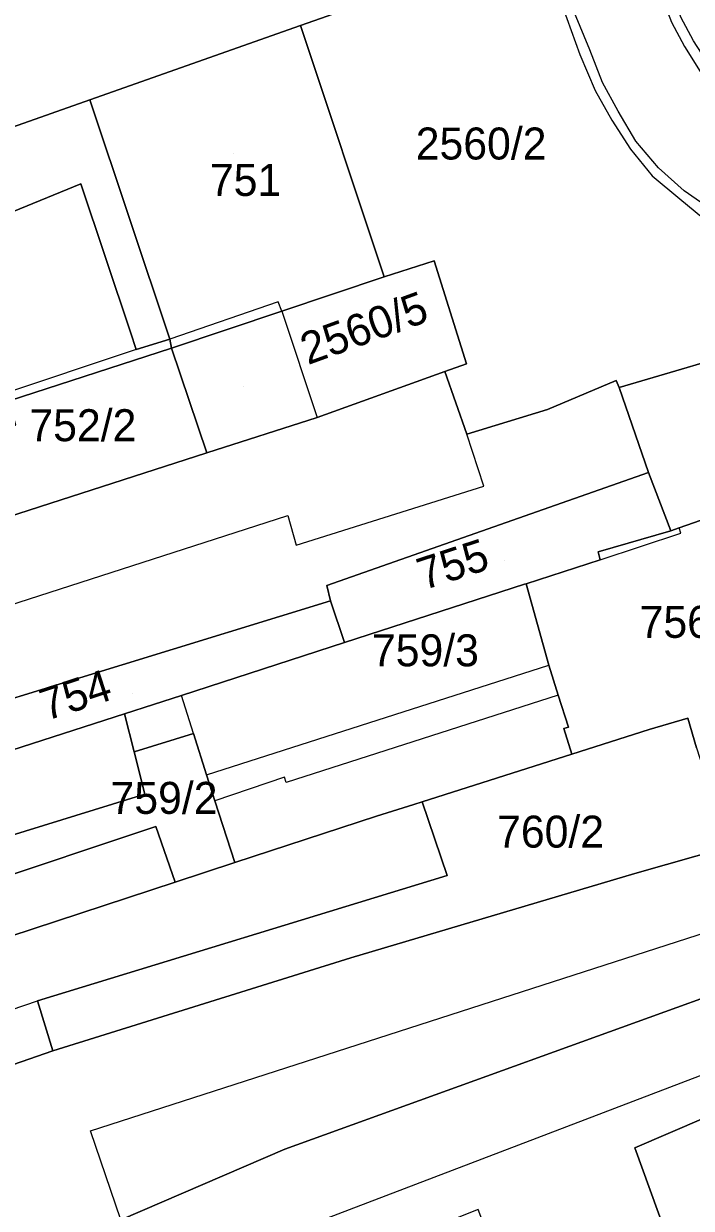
# Model space of a CAD drawing. Extents: x -263423 to -261326, y -1240067 to -1237864.
# Drawn here: x -262883.9 to -262842.1, y -1239094.9 to -1239020.8 of the extents above; entities that cross this region are included whole.
import ezdxf

# ---------------------------------------------------------------- set-up
doc = ezdxf.new("R2010")
doc.units = 0
for name, color, linetype in [('body_kn', 7, 'Continuous'), ('kladpar_druhypozemkov', 7, 'Continuous'), ('kladpar_hranice', 7, 'Continuous'), ('kladpar_parcelnecisla', 7, 'Continuous'), ('kladpar_plochy', 7, 'Continuous'), ('zappar_hrandruhpozemk', 7, 'Continuous')]:
    doc.layers.add(name, color=color, linetype=linetype)

msp = doc.modelspace()

# ---------------------------------------------------------------- linework, layer by layer
at = {"layer": 'body_kn'}
for p, q in [((-262866.58, -1239020.94), (-262866.58, -1239020.94)), ((-262866.58, -1239020.94), (-262866.58, -1239020.94)), ((-262842.57, -1239022.27), (-262842.57, -1239022.27)), ((-262849.12, -1239022.76), (-262849.12, -1239022.76)), ((-262848.48, -1239022.46), (-262848.48, -1239022.46)), ((-262847.7, -1239024.51), (-262847.7, -1239024.51)), ((-262848.16, -1239025.01), (-262848.16, -1239025.01)), ((-262879.77, -1239025.59), (-262879.77, -1239025.59)), ((-262879.77, -1239025.59), (-262879.77, -1239025.59)), ((-262847.12, -1239026.87), (-262847.12, -1239026.87)), ((-262846.72, -1239026.31), (-262846.72, -1239026.31)), ((-262845.62, -1239028.18), (-262845.62, -1239028.18)), ((-262845.95, -1239028.68), (-262845.95, -1239028.68)), ((-262844.59, -1239030.36), (-262844.59, -1239030.36)), ((-262844.2, -1239029.86), (-262844.2, -1239029.86)), ((-262880.33, -1239030.85), (-262880.33, -1239030.85)), ((-262880.33, -1239030.85), (-262880.33, -1239030.85)), ((-262842.58, -1239031.29), (-262842.58, -1239031.29)), ((-262842.85, -1239031.8), (-262842.85, -1239031.8)), ((-262858.22, -1239035.66), (-262858.22, -1239035.66)), ((-262861.36, -1239036.67), (-262861.36, -1239036.67)), ((-262861.36, -1239036.67), (-262861.36, -1239036.67)), ((-262867.99, -1239038.24), (-262867.99, -1239038.24)), ((-262867.75, -1239038.82), (-262867.75, -1239038.82)), ((-262867.75, -1239038.82), (-262867.75, -1239038.82)), ((-262877.23, -1239040.13), (-262877.23, -1239040.13)), ((-262874.77, -1239040.57), (-262874.77, -1239040.57)), ((-262876.88, -1239041.22), (-262876.88, -1239041.22)), ((-262876.88, -1239041.22), (-262876.88, -1239041.22)), ((-262874.65, -1239041.14), (-262874.65, -1239041.14)), ((-262874.65, -1239041.14), (-262874.65, -1239041.14)), ((-262856.21, -1239042.12), (-262856.21, -1239042.12)), ((-262857.55, -1239042.6), (-262857.55, -1239042.6)), ((-262846.84, -1239043.15), (-262846.84, -1239043.15)), ((-262846.66, -1239043.6), (-262846.66, -1239043.6)), ((-262851.13, -1239044.96), (-262851.13, -1239044.96)), ((-262865.55, -1239045.47), (-262865.55, -1239045.47)), ((-262856.18, -1239046.5), (-262856.18, -1239046.5)), ((-262872.45, -1239047.67), (-262872.45, -1239047.67)), ((-262872.45, -1239047.67), (-262872.45, -1239047.67)), ((-262844.81, -1239048.91), (-262844.81, -1239048.91)), ((-262844.81, -1239048.91), (-262844.81, -1239048.91)), ((-262855.11, -1239049.77), (-262855.11, -1239049.77)), ((-262867.39, -1239051.6), (-262867.39, -1239051.6)), ((-262843.43, -1239052.56), (-262843.43, -1239052.56)), ((-262842.89, -1239052.37), (-262842.89, -1239052.37)), ((-262842.89, -1239052.37), (-262842.89, -1239052.37)), ((-262842.79, -1239052.7), (-262842.79, -1239052.7)), ((-262866.86, -1239053.45), (-262866.86, -1239053.45)), ((-262847.96, -1239053.86), (-262847.96, -1239053.86)), ((-262847.85, -1239054.37), (-262847.85, -1239054.37)), ((-262864.95, -1239055.97), (-262864.95, -1239055.97)), ((-262852.58, -1239055.9), (-262852.58, -1239055.9)), ((-262852.48, -1239055.87), (-262852.48, -1239055.87)), ((-262864.72, -1239056.93), (-262864.72, -1239056.93)), ((-262864.72, -1239056.93), (-262864.72, -1239056.93)), ((-262863.83, -1239059.55), (-262863.83, -1239059.55)), ((-262851.06, -1239060.96), (-262851.06, -1239060.96)), ((-262874.04, -1239062.86), (-262874.04, -1239062.86)), ((-262850.47, -1239062.83), (-262850.47, -1239062.83)), ((-262875.78, -1239063.42), (-262875.78, -1239063.42)), ((-262877.59, -1239064), (-262877.59, -1239064)), ((-262842.35, -1239064.28), (-262842.35, -1239064.28)), ((-262873.28, -1239065.24), (-262873.28, -1239065.24)), ((-262850.11, -1239064.92), (-262850.11, -1239064.92)), ((-262849.82, -1239064.84), (-262849.82, -1239064.84)), ((-262844.78, -1239064.99), (-262844.78, -1239064.99)), ((-262844.78, -1239064.99), (-262844.78, -1239064.99)), ((-262876.99, -1239066.39), (-262876.99, -1239066.39)), ((-262849.61, -1239066.53), (-262849.61, -1239066.53)), ((-262872.46, -1239067.82), (-262872.46, -1239067.82)), ((-262867.59, -1239067.97), (-262867.59, -1239067.97)), ((-262867.48, -1239068.3), (-262867.48, -1239068.3)), ((-262876.32, -1239069.02), (-262876.32, -1239069.02)), ((-262871.94, -1239069.44), (-262871.94, -1239069.44)), ((-262859.49, -1239069.67), (-262859.49, -1239069.67)), ((-262858.97, -1239069.51), (-262858.97, -1239069.51)), ((-262861.84, -1239070.4), (-262861.84, -1239070.4)), ((-262875.64, -1239071.05), (-262875.64, -1239071.05)), ((-262870.69, -1239073.31), (-262870.69, -1239073.31)), ((-262857.42, -1239074.12), (-262857.42, -1239074.12)), ((-262845.68, -1239073.99), (-262845.68, -1239073.99)), ((-262874.44, -1239074.54), (-262874.44, -1239074.54)), ((-262863.43, -1239079.26), (-262863.43, -1239079.26)), ((-262883.04, -1239081.95), (-262883.04, -1239081.95)), ((-262882.09, -1239085.08), (-262882.09, -1239085.08)), ((-262882.09, -1239085.08), (-262882.09, -1239085.08)), ((-262879.73, -1239090.09), (-262879.73, -1239090.09)), ((-262867.57, -1239091.24), (-262867.57, -1239091.24)), ((-262845.67, -1239091.15), (-262845.67, -1239091.15))]:
    msp.add_line(p, q, dxfattribs=at)
at = {"layer": 'kladpar_druhypozemkov'}
for p, q in [((-262853.58, -1239027.93), (-262853.58, -1239027.93)), ((-262870.75, -1239028.96), (-262870.75, -1239028.96)), ((-262862.27, -1239038.73), (-262862.27, -1239038.73)), ((-262870.13, -1239043.54), (-262870.13, -1239043.54)), ((-262879.33, -1239045.21), (-262879.33, -1239045.21)), ((-262853.85, -1239054.44), (-262853.85, -1239054.44)), ((-262858.03, -1239059.13), (-262858.03, -1239059.13)), ((-262877.12, -1239062.76), (-262877.12, -1239062.76)), ((-262874.67, -1239068.42), (-262874.67, -1239068.42)), ((-262850.67, -1239070.49), (-262850.67, -1239070.49))]:
    msp.add_line(p, q, dxfattribs=at)
at = {"layer": 'kladpar_hranice'}
for points in [[(-262890.23, -1238999.92), (-262860.28, -1238989.24), (-262860.11, -1238990.01), (-262858.07, -1238988.96), (-262845.05, -1238984.64), (-262832.42, -1239001.63), (-262832.58, -1239001.75), (-262828.77, -1239007.63), (-262830.65, -1239008.29), (-262851.89, -1239015.77), (-262866.58, -1239020.94), (-262879.77, -1239025.59), (-262903.62, -1239034.03), (-262904.2, -1239034.27), (-262921.21, -1239040.26), (-262930.47, -1239014.27), (-262890.23, -1238999.92)], [(-262830.65, -1239008.29), (-262828.77, -1239007.63), (-262824.27, -1239013.79), (-262822.13, -1239019.1), (-262817.72, -1239030.03), (-262816.55, -1239032.94), (-262837.35, -1239041.38), (-262837.59, -1239040.93), (-262846.66, -1239043.6), (-262846.84, -1239043.15), (-262851.13, -1239044.96), (-262856.18, -1239046.5), (-262857.55, -1239042.6), (-262856.21, -1239042.12), (-262858.22, -1239035.66), (-262861.36, -1239036.67), (-262866.58, -1239020.94), (-262851.89, -1239015.77), (-262830.65, -1239008.29)], [(-262866.58, -1239020.94), (-262861.36, -1239036.67), (-262867.75, -1239038.82), (-262874.65, -1239041.14), (-262874.77, -1239040.57), (-262879.77, -1239025.59), (-262866.58, -1239020.94)], [(-262879.77, -1239025.59), (-262874.77, -1239040.57), (-262876.88, -1239041.22), (-262877.23, -1239040.13), (-262880.33, -1239030.85), (-262899.79, -1239038.82), (-262901.84, -1239039.66), (-262902.36, -1239039.91), (-262902.65, -1239039.01), (-262904.2, -1239034.27), (-262903.62, -1239034.03), (-262879.77, -1239025.59)], [(-262880.33, -1239030.85), (-262877.23, -1239040.13), (-262876.88, -1239041.22), (-262874.77, -1239040.57), (-262874.65, -1239041.14), (-262884.81, -1239044.42), (-262899.26, -1239049.12), (-262902, -1239041.12), (-262902.36, -1239039.91), (-262901.84, -1239039.66), (-262899.79, -1239038.82), (-262880.33, -1239030.85)], [(-262816.55, -1239032.94), (-262812.71, -1239042.49), (-262837.6, -1239051.59), (-262837.93, -1239050.65), (-262838.83, -1239050.95), (-262842.89, -1239052.37), (-262843.43, -1239052.56), (-262844.81, -1239048.91), (-262846.66, -1239043.6), (-262837.59, -1239040.93), (-262837.35, -1239041.38), (-262816.55, -1239032.94)], [(-262861.36, -1239036.67), (-262858.22, -1239035.66), (-262856.21, -1239042.12), (-262857.55, -1239042.6), (-262865.55, -1239045.47), (-262872.45, -1239047.67), (-262874.65, -1239041.14), (-262867.75, -1239038.82), (-262861.36, -1239036.67)], [(-262874.65, -1239041.14), (-262872.45, -1239047.67), (-262898.65, -1239056.13), (-262899.42, -1239053.69), (-262899.48, -1239053.44), (-262884.66, -1239048.81), (-262885.43, -1239046.31), (-262884.4, -1239045.95), (-262884.81, -1239044.42), (-262874.65, -1239041.14)], [(-262872.45, -1239047.67), (-262865.55, -1239045.47), (-262857.55, -1239042.6), (-262856.18, -1239046.5), (-262851.13, -1239044.96), (-262846.84, -1239043.15), (-262846.66, -1239043.6), (-262844.81, -1239048.91), (-262864.95, -1239055.97), (-262864.72, -1239056.93), (-262890.79, -1239064.94), (-262889.84, -1239067.95), (-262891.11, -1239068.36), (-262911.69, -1239074.97), (-262914.03, -1239068.75), (-262914.87, -1239066.45), (-262916.48, -1239062.03), (-262898.65, -1239056.13), (-262872.45, -1239047.67)], [(-262844.81, -1239048.91), (-262843.43, -1239052.56), (-262847.96, -1239053.86), (-262847.85, -1239054.37), (-262852.48, -1239055.87), (-262852.58, -1239055.9), (-262863.83, -1239059.55), (-262864.72, -1239056.93), (-262864.95, -1239055.97), (-262844.81, -1239048.91)], [(-262841.82, -1239066.13), (-262842.35, -1239064.28), (-262844.78, -1239064.99), (-262849.61, -1239066.53), (-262850.11, -1239064.92), (-262849.82, -1239064.84), (-262850.47, -1239062.83), (-262851.06, -1239060.96), (-262852.48, -1239055.87), (-262847.85, -1239054.37), (-262847.96, -1239053.86), (-262843.43, -1239052.56), (-262842.89, -1239052.37), (-262838.83, -1239050.95)], [(-262849.61, -1239066.53), (-262858.97, -1239069.51), (-262859.49, -1239069.67), (-262861.84, -1239070.4), (-262870.69, -1239073.31), (-262871.94, -1239069.44), (-262872.46, -1239067.82), (-262873.28, -1239065.24), (-262876.99, -1239066.39), (-262877.59, -1239064), (-262875.78, -1239063.42), (-262874.04, -1239062.86), (-262863.83, -1239059.55), (-262852.58, -1239055.9), (-262852.48, -1239055.87), (-262851.06, -1239060.96), (-262850.47, -1239062.83), (-262849.82, -1239064.84), (-262850.11, -1239064.92), (-262849.61, -1239066.53)], [(-262864.72, -1239056.93), (-262863.83, -1239059.55), (-262874.04, -1239062.86), (-262875.78, -1239063.42), (-262877.59, -1239064), (-262889.84, -1239067.95), (-262890.79, -1239064.94), (-262864.72, -1239056.93)], [(-262882.09, -1239085.08), (-262863.43, -1239079.26), (-262845.68, -1239073.99), (-262839.87, -1239072.34), (-262840.28, -1239070.93), (-262817.72, -1239063.42), (-262815.92, -1239068.28), (-262804.92, -1239064.46), (-262804.22, -1239064.15), (-262802.54, -1239068.64), (-262803.43, -1239068.94), (-262812.96, -1239072.03), (-262826.95, -1239076.56), (-262867.57, -1239091.24), (-262877.82, -1239095.66), (-262902.5, -1239104.08), (-262905.88, -1239093.33), (-262882.09, -1239085.08)], [(-262908.13, -1239086.36), (-262909.38, -1239082.33), (-262910.21, -1239079.7), (-262911.69, -1239074.97), (-262891.11, -1239068.36), (-262889.84, -1239067.95), (-262877.59, -1239064), (-262876.99, -1239066.39), (-262876.32, -1239069.02), (-262893.34, -1239074.29), (-262892.69, -1239076.65), (-262886.9, -1239074.81), (-262875.64, -1239071.05), (-262874.44, -1239074.54), (-262886.32, -1239078.44), (-262908.13, -1239086.36)], [(-262844.78, -1239064.99), (-262842.35, -1239064.28), (-262841.82, -1239066.13), (-262840.28, -1239070.93), (-262839.87, -1239072.34), (-262845.68, -1239073.99), (-262863.43, -1239079.26), (-262882.09, -1239085.08), (-262883.04, -1239081.95), (-262857.42, -1239074.12), (-262858.97, -1239069.51), (-262849.61, -1239066.53), (-262844.78, -1239064.99)], [(-262873.28, -1239065.24), (-262872.46, -1239067.82), (-262871.94, -1239069.44), (-262870.69, -1239073.31), (-262874.44, -1239074.54), (-262875.64, -1239071.05), (-262886.9, -1239074.81), (-262892.69, -1239076.65), (-262893.34, -1239074.29), (-262876.32, -1239069.02), (-262876.99, -1239066.39), (-262873.28, -1239065.24)], [(-262842.8, -1239099.09), (-262845.67, -1239091.15), (-262830.49, -1239084.62), (-262824.67, -1239082.26), (-262826.95, -1239076.56), (-262812.96, -1239072.03), (-262803.43, -1239068.94), (-262802.54, -1239068.64), (-262797.61, -1239083.87), (-262796.48, -1239087.39), (-262791.9, -1239101.53)], [(-262886.32, -1239078.44), (-262874.44, -1239074.54), (-262870.69, -1239073.31), (-262861.84, -1239070.4), (-262859.49, -1239069.67), (-262858.97, -1239069.51), (-262857.42, -1239074.12), (-262883.04, -1239081.95), (-262882.09, -1239085.08), (-262905.88, -1239093.33), (-262906.77, -1239090.52), (-262908.13, -1239086.36), (-262886.32, -1239078.44)], [(-262877.82, -1239095.66), (-262867.57, -1239091.24), (-262826.95, -1239076.56), (-262824.67, -1239082.26), (-262830.49, -1239084.62), (-262845.67, -1239091.15), (-262842.8, -1239099.09), (-262852.59, -1239102.56), (-262855.47, -1239095), (-262865.58, -1239099.04), (-262877.68, -1239103.86), (-262880.24, -1239104.88), (-262880.42, -1239104.5), (-262889.63, -1239107.67), (-262900.31, -1239111.44), (-262900.66, -1239110.16), (-262902.5, -1239104.08), (-262877.82, -1239095.66)]]:
    msp.add_lwpolyline(points, dxfattribs=at)
at = {"layer": 'kladpar_plochy'}
for points in [[(-262890.23, -1238999.92), (-262860.28, -1238989.24), (-262860.11, -1238990.01), (-262858.07, -1238988.96), (-262845.05, -1238984.64), (-262832.42, -1239001.63), (-262832.58, -1239001.75), (-262828.77, -1239007.63), (-262830.65, -1239008.29), (-262851.89, -1239015.77), (-262866.58, -1239020.94), (-262879.77, -1239025.59), (-262903.62, -1239034.03), (-262904.2, -1239034.27), (-262921.21, -1239040.26), (-262930.47, -1239014.27)], [(-262830.65, -1239008.29), (-262828.77, -1239007.63), (-262824.27, -1239013.79), (-262822.13, -1239019.1), (-262817.72, -1239030.03), (-262816.55, -1239032.94), (-262837.35, -1239041.38), (-262837.59, -1239040.93), (-262846.66, -1239043.6), (-262846.84, -1239043.15), (-262851.13, -1239044.96), (-262856.18, -1239046.5), (-262857.55, -1239042.6), (-262856.21, -1239042.12), (-262858.22, -1239035.66), (-262861.36, -1239036.67), (-262866.58, -1239020.94), (-262851.89, -1239015.77)], [(-262866.58, -1239020.94), (-262861.36, -1239036.67), (-262867.75, -1239038.82), (-262874.65, -1239041.14), (-262874.77, -1239040.57), (-262879.77, -1239025.59)], [(-262879.77, -1239025.59), (-262874.77, -1239040.57), (-262876.88, -1239041.22), (-262877.23, -1239040.13), (-262880.33, -1239030.85), (-262899.79, -1239038.82), (-262901.84, -1239039.66), (-262902.36, -1239039.91), (-262902.65, -1239039.01), (-262904.2, -1239034.27), (-262903.62, -1239034.03)], [(-262880.33, -1239030.85), (-262877.23, -1239040.13), (-262876.88, -1239041.22), (-262874.77, -1239040.57), (-262874.65, -1239041.14), (-262884.81, -1239044.42), (-262899.26, -1239049.12), (-262902, -1239041.12), (-262902.36, -1239039.91), (-262901.84, -1239039.66), (-262899.79, -1239038.82)], [(-262816.55, -1239032.94), (-262812.71, -1239042.49), (-262837.6, -1239051.59), (-262837.93, -1239050.65), (-262838.83, -1239050.95), (-262842.89, -1239052.37), (-262843.43, -1239052.56), (-262844.81, -1239048.91), (-262846.66, -1239043.6), (-262837.59, -1239040.93), (-262837.35, -1239041.38)], [(-262861.36, -1239036.67), (-262858.22, -1239035.66), (-262856.21, -1239042.12), (-262857.55, -1239042.6), (-262865.55, -1239045.47), (-262872.45, -1239047.67), (-262874.65, -1239041.14), (-262867.75, -1239038.82)], [(-262874.65, -1239041.14), (-262872.45, -1239047.67), (-262898.65, -1239056.13), (-262899.42, -1239053.69), (-262899.48, -1239053.44), (-262884.66, -1239048.81), (-262885.43, -1239046.31), (-262884.4, -1239045.95), (-262884.81, -1239044.42)], [(-262872.45, -1239047.67), (-262865.55, -1239045.47), (-262857.55, -1239042.6), (-262856.18, -1239046.5), (-262851.13, -1239044.96), (-262846.84, -1239043.15), (-262846.66, -1239043.6), (-262844.81, -1239048.91), (-262864.95, -1239055.97), (-262864.72, -1239056.93), (-262890.79, -1239064.94), (-262889.84, -1239067.95), (-262891.11, -1239068.36), (-262911.69, -1239074.97), (-262914.03, -1239068.75), (-262914.87, -1239066.45), (-262916.48, -1239062.03), (-262898.65, -1239056.13)], [(-262844.81, -1239048.91), (-262843.43, -1239052.56), (-262847.96, -1239053.86), (-262847.85, -1239054.37), (-262852.48, -1239055.87), (-262852.58, -1239055.9), (-262863.83, -1239059.55), (-262864.72, -1239056.93), (-262864.95, -1239055.97)], [(-262849.61, -1239066.53), (-262858.97, -1239069.51), (-262859.49, -1239069.67), (-262861.84, -1239070.4), (-262870.69, -1239073.31), (-262871.94, -1239069.44), (-262872.46, -1239067.82), (-262873.28, -1239065.24), (-262876.99, -1239066.39), (-262877.59, -1239064), (-262875.78, -1239063.42), (-262874.04, -1239062.86), (-262863.83, -1239059.55), (-262852.58, -1239055.9), (-262852.48, -1239055.87), (-262851.06, -1239060.96), (-262850.47, -1239062.83), (-262849.82, -1239064.84), (-262850.11, -1239064.92)], [(-262864.72, -1239056.93), (-262863.83, -1239059.55), (-262874.04, -1239062.86), (-262875.78, -1239063.42), (-262877.59, -1239064), (-262889.84, -1239067.95), (-262890.79, -1239064.94)], [(-262882.09, -1239085.08), (-262863.43, -1239079.26), (-262845.68, -1239073.99), (-262839.87, -1239072.34), (-262840.28, -1239070.93), (-262817.72, -1239063.42), (-262815.92, -1239068.28), (-262804.92, -1239064.46), (-262804.22, -1239064.15), (-262802.54, -1239068.64), (-262803.43, -1239068.94), (-262812.96, -1239072.03), (-262826.95, -1239076.56), (-262867.57, -1239091.24), (-262877.82, -1239095.66), (-262902.5, -1239104.08), (-262905.88, -1239093.33)], [(-262908.13, -1239086.36), (-262909.38, -1239082.33), (-262910.21, -1239079.7), (-262911.69, -1239074.97), (-262891.11, -1239068.36), (-262889.84, -1239067.95), (-262877.59, -1239064), (-262876.99, -1239066.39), (-262876.32, -1239069.02), (-262893.34, -1239074.29), (-262892.69, -1239076.65), (-262886.9, -1239074.81), (-262875.64, -1239071.05), (-262874.44, -1239074.54), (-262886.32, -1239078.44)], [(-262844.78, -1239064.99), (-262842.35, -1239064.28), (-262841.82, -1239066.13), (-262840.28, -1239070.93), (-262839.87, -1239072.34), (-262845.68, -1239073.99), (-262863.43, -1239079.26), (-262882.09, -1239085.08), (-262883.04, -1239081.95), (-262857.42, -1239074.12), (-262858.97, -1239069.51), (-262849.61, -1239066.53)], [(-262873.28, -1239065.24), (-262872.46, -1239067.82), (-262871.94, -1239069.44), (-262870.69, -1239073.31), (-262874.44, -1239074.54), (-262875.64, -1239071.05), (-262886.9, -1239074.81), (-262892.69, -1239076.65), (-262893.34, -1239074.29), (-262876.32, -1239069.02), (-262876.99, -1239066.39)], [(-262886.32, -1239078.44), (-262874.44, -1239074.54), (-262870.69, -1239073.31), (-262861.84, -1239070.4), (-262859.49, -1239069.67), (-262858.97, -1239069.51), (-262857.42, -1239074.12), (-262883.04, -1239081.95), (-262882.09, -1239085.08), (-262905.88, -1239093.33), (-262906.77, -1239090.52), (-262908.13, -1239086.36)], [(-262877.82, -1239095.66), (-262867.57, -1239091.24), (-262826.95, -1239076.56), (-262824.67, -1239082.26), (-262830.49, -1239084.62), (-262845.67, -1239091.15), (-262842.8, -1239099.09), (-262852.59, -1239102.56), (-262855.47, -1239095), (-262865.58, -1239099.04), (-262877.68, -1239103.86), (-262880.24, -1239104.88), (-262880.42, -1239104.5), (-262889.63, -1239107.67), (-262900.31, -1239111.44), (-262900.66, -1239110.16), (-262902.5, -1239104.08)]]:
    msp.add_lwpolyline(points, close=True, dxfattribs=at)
for points in [[(-262841.82, -1239066.13), (-262842.35, -1239064.28), (-262844.78, -1239064.99), (-262849.61, -1239066.53), (-262850.11, -1239064.92), (-262849.82, -1239064.84), (-262850.47, -1239062.83), (-262851.06, -1239060.96), (-262852.48, -1239055.87), (-262847.85, -1239054.37), (-262847.96, -1239053.86), (-262843.43, -1239052.56), (-262842.89, -1239052.37), (-262838.83, -1239050.95)], [(-262842.8, -1239099.09), (-262845.67, -1239091.15), (-262830.49, -1239084.62), (-262824.67, -1239082.26), (-262826.95, -1239076.56), (-262812.96, -1239072.03), (-262803.43, -1239068.94), (-262802.54, -1239068.64), (-262797.61, -1239083.87), (-262796.48, -1239087.39), (-262791.9, -1239101.53)]]:
    msp.add_lwpolyline(points, dxfattribs=at)
at = {"layer": 'zappar_hrandruhpozemk'}
for p, q in [((-262867.99, -1239038.24), (-262874.77, -1239040.57)), ((-262867.75, -1239038.82), (-262867.99, -1239038.24)), ((-262867.75, -1239038.82), (-262865.55, -1239045.47)), ((-262876.88, -1239041.22), (-262898.87, -1239048.56)), ((-262855.11, -1239049.77), (-262856.18, -1239046.5)), ((-262866.86, -1239053.45), (-262855.11, -1239049.77)), ((-262893.6, -1239060.05), (-262867.39, -1239051.6)), ((-262867.39, -1239051.6), (-262866.86, -1239053.45)), ((-262847.85, -1239054.37), (-262842.79, -1239052.7)), ((-262842.79, -1239052.7), (-262842.89, -1239052.37)), ((-262872.46, -1239067.82), (-262851.06, -1239060.96)), ((-262873.28, -1239065.24), (-262874.04, -1239062.86)), ((-262850.47, -1239062.83), (-262867.48, -1239068.3)), ((-262879.73, -1239090.09), (-262833.07, -1239075.03)), ((-262893.2, -1239085.41), (-262883.04, -1239081.95)), ((-262866.53, -1239096.16), (-262831.15, -1239082.63)), ((-262877.82, -1239095.66), (-262879.73, -1239090.09))]:
    msp.add_line(p, q, dxfattribs=at)
for points in [[(-262832.22, -1239027.71), (-262833.81, -1239027.67), (-262835.39, -1239027.51), (-262837.28, -1239026.83), (-262839.04, -1239025.91), (-262840.09, -1239024.8), (-262841.01, -1239023.45), (-262842, -1239021.9), (-262842.79, -1239020.42), (-262843.44, -1239018.5), (-262843.8, -1239017.29)], [(-262841.08, -1239032.34), (-262842.58, -1239031.29), (-262844.2, -1239029.86), (-262845.62, -1239028.18), (-262846.72, -1239026.31), (-262847.7, -1239024.51), (-262848.48, -1239022.46), (-262849.44, -1239020.15), (-262844.33, -1239018.23), (-262843.37, -1239020.73), (-262842.57, -1239022.27), (-262841.59, -1239023.82)], [(-262850.2, -1239019.75), (-262849.12, -1239022.76), (-262848.16, -1239025.01), (-262847.12, -1239026.87), (-262845.95, -1239028.68), (-262844.59, -1239030.36), (-262842.85, -1239031.8), (-262841.41, -1239032.97), (-262839.59, -1239033.9), (-262837.51, -1239034.58), (-262835.68, -1239034.94), (-262833.4, -1239035.05), (-262831.3, -1239034.97), (-262828.88, -1239034.51)], [(-262867.48, -1239068.3), (-262867.59, -1239067.97), (-262871.94, -1239069.44)]]:
    msp.add_lwpolyline(points, dxfattribs=at)

# ---------------------------------------------------------------- texts
at = {"layer": 'kladpar_parcelnecisla'}
for s, p in [('2560/2', (-262859.38, -1239029.33)), ('751', (-262872.257, -1239031.61)), ('752/2', (-262883.55, -1239046.95)), ('756/2', (-262845.374, -1239059.25)), ('759/3', (-262862.119, -1239061.03)), ('759/2', (-262878.474, -1239070.26)), ('760/2', (-262854.29, -1239072.37))]:
    msp.add_text(s, height=2, dxfattribs=at).set_placement(p)
for s, rotation, p in [('2560/5', 20, (-262866.13, -1239042.197)), ('755', 18, (-262858.887, -1239056.281)), ('754', 18, (-262882.495, -1239064.454))]:
    msp.add_text(s, height=2, rotation=rotation, dxfattribs=at).set_placement(p)

doc.saveas('drawing.dxf')
